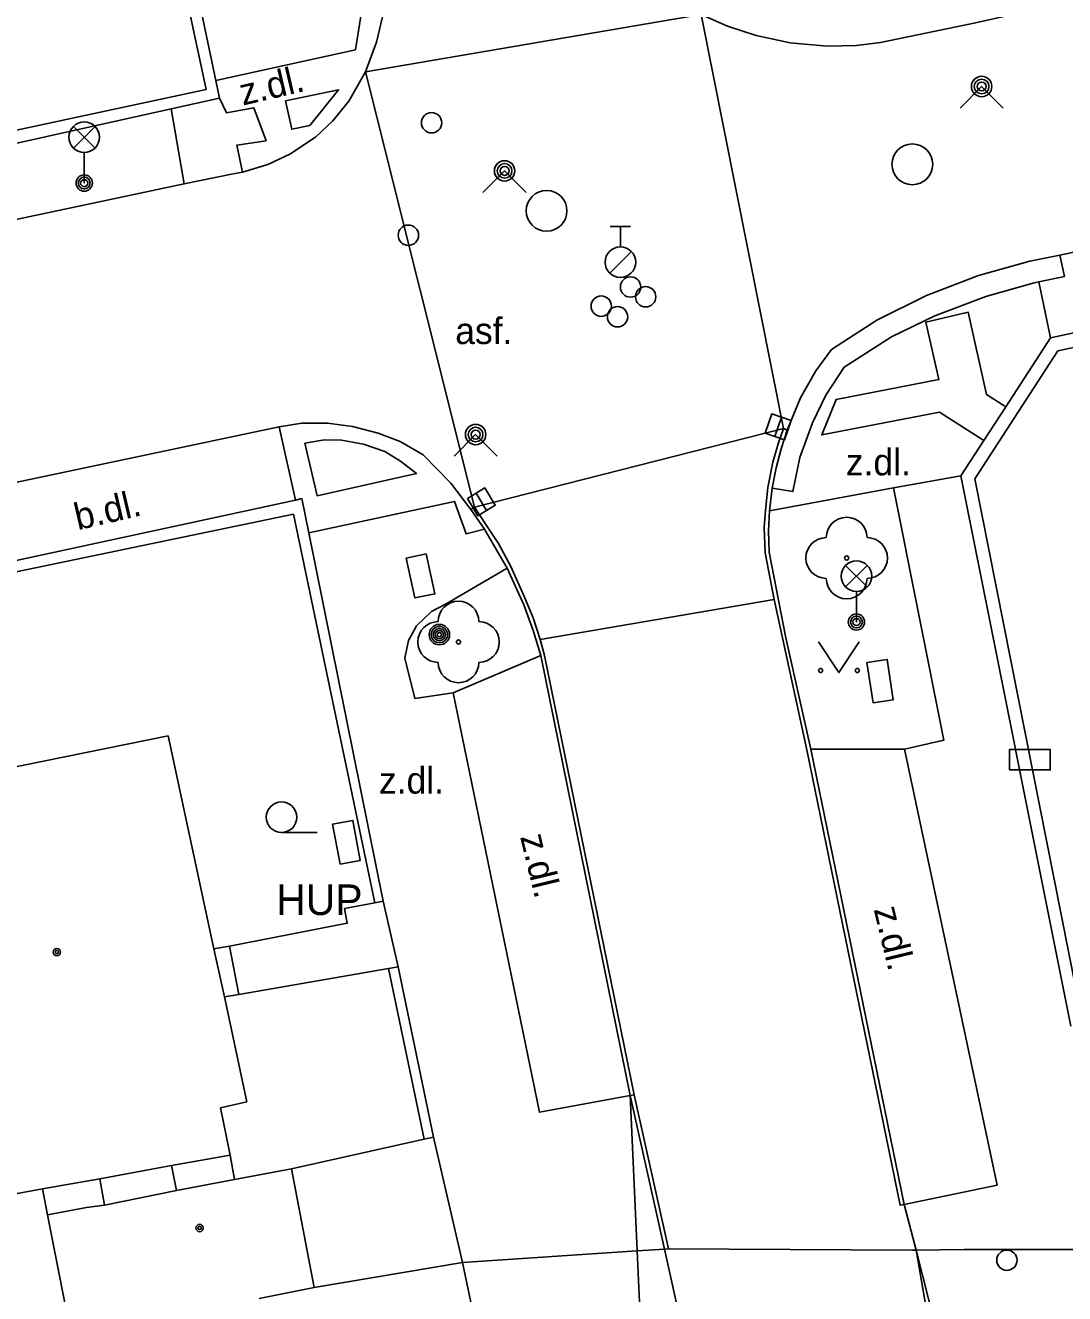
# Model space of a CAD drawing. Extents: x -596229 to -595156, y -1161237 to -1159376.
# Drawn here: x -595823.02 to -595797.54, y -1161030.47 to -1160999.35 of the extents above; entities that cross this region are included whole.
import ezdxf

# ---------------------------------------------------------------- set-up
doc = ezdxf.new("R2010")
doc.units = 0
for name, color, linetype in [('Level 22', 7, 'Continuous'), ('Level 24', 7, 'Continuous'), ('Level 25', 7, 'Continuous'), ('Level 27', 7, 'Continuous'), ('Level 28', 7, 'Continuous'), ('Level 31', 7, 'Continuous'), ('Level 33', 7, 'Continuous'), ('Level 36', 7, 'Continuous'), ('Level 39', 7, 'Continuous'), ('plynovod - povrch.  znaky - PRIS skut. velikost', 7, 'Continuous'), ('slaboproud - povrch.  znaky a tel. budka skut. velikost', 7, 'Continuous'), ('Specificka linie pasportu komunikaci', 7, 'Continuous'), ('TM - budovy zdene_ betonove - VP', 7, 'Continuous'), ('TM - chodniky - VP', 7, 'Continuous'), ('TM - komunikace - VP', 7, 'Continuous'), ('TM - letecke snimky - pomocna linie', 7, 'Continuous'), ('TM - plot drateny_ kovovy - VP', 7, 'Continuous'), ('TM - podezdivka plotu - VP', 7, 'Continuous'), ('TM - popis objektu', 7, 'Continuous'), ('TM - popis povrchu', 7, 'Continuous'), ('TM - rozhrani ploch obecne - VP', 7, 'Continuous'), ('TM - vjezd na pozemek', 7, 'Continuous')]:
    doc.layers.add(name, color=color, linetype=linetype)

msp = doc.modelspace()

# ---------------------------------------------------------------- linework, layer by layer
at = {"layer": 'Level 22'}
for centre in [(-595802.88, -1161012.42), (-595812.4, -1161014.48)]:
    msp.add_circle(centre, 0.05, dxfattribs=at)
for centre, start, end in [((-595802.88, -1161011.92), 0, 180), ((-595803.38, -1161012.42), 90, 270), ((-595802.38, -1161012.42), 270, 90), ((-595802.88, -1161012.92), 180, 0), ((-595812.4, -1161013.98), 0, 180), ((-595812.9, -1161014.48), 90, 270), ((-595811.9, -1161014.48), 270, 90), ((-595812.4, -1161014.98), 180, 0)]:
    msp.add_arc(centre, 0.5, start, end, dxfattribs=at)
at = {"layer": 'Level 24'}
for points in [[(-595802.382, -1161014.983), (-595802.233, -1161015.972), (-595801.738, -1161015.897), (-595801.887, -1161014.908)], [(-595798.888, -1161017.619), (-595797.888, -1161017.619), (-595797.888, -1161017.119), (-595798.888, -1161017.119)]]:
    msp.add_lwpolyline(points, close=True, dxfattribs=at)
at = {"layer": 'Level 25'}
for radius in [0.25, 0.2, 0.15, 0.1, 0.05]:
    msp.add_circle((-595812.87, -1161014.3), radius, dxfattribs=at)
at = {"layer": 'Level 27'}
for p, q in [((-595804.64, -1161009.437), (-595804.48, -1161008.963)), ((-595811.97, -1161010.826), (-595811.71, -1161011.254))]:
    msp.add_line(p, q, dxfattribs=at)
for points in [[(-595804.403, -1161009.517), (-595804.243, -1161009.043), (-595804.717, -1161008.883), (-595804.877, -1161009.357)], [(-595812.183, -1161010.956), (-595811.924, -1161011.383), (-595811.497, -1161011.124), (-595811.756, -1161010.697)]]:
    msp.add_lwpolyline(points, close=True, dxfattribs=at)
for centre in [(-595801.27, -1161002.76), (-595810.24, -1161003.9)]:
    msp.add_circle(centre, 0.5, dxfattribs=at)
at = {"layer": 'Level 28'}
for p, q in [((-595808.68, -1161004.285), (-595808.18, -1161004.285)), ((-595808.43, -1161004.785), (-595808.43, -1161004.285)), ((-595808.688, -1161005.432), (-595808.158, -1161004.902))]:
    msp.add_line(p, q, dxfattribs=at)
for centre, radius in [((-595808.43, -1161005.16), 0.375), ((-595808.18, -1161005.77), 0.25), ((-595807.81, -1161006.01), 0.25), ((-595808.9, -1161006.24), 0.25), ((-595808.5, -1161006.5), 0.25), ((-595798.95, -1161029.65), 0.25)]:
    msp.add_circle(centre, radius, dxfattribs=at)
at = {"layer": 'Level 31'}
for points in [[(-595800.1, -1161001.38), (-595799.57, -1161000.85), (-595799.04, -1161001.38)], [(-595811.8, -1161003.45), (-595811.27, -1161002.92), (-595810.74, -1161003.45)], [(-595812.51, -1161009.92), (-595811.98, -1161009.39), (-595811.45, -1161009.92)]]:
    msp.add_lwpolyline(points, dxfattribs=at)
for centre, radius in [((-595799.57, -1161000.85), 0.25), ((-595799.57, -1161000.85), 0.18), ((-595799.57, -1161000.85), 0.11), ((-595813.06, -1161001.74), 0.25), ((-595811.27, -1161002.92), 0.25), ((-595811.27, -1161002.92), 0.18), ((-595811.27, -1161002.92), 0.11), ((-595813.63, -1161004.5), 0.25), ((-595811.98, -1161009.39), 0.25), ((-595811.98, -1161009.39), 0.18), ((-595811.98, -1161009.39), 0.11)]:
    msp.add_circle(centre, radius, dxfattribs=at)
at = {"layer": 'Level 33'}
for p, q in [((-595821.845, -1161002.36), (-595821.315, -1161001.83)), ((-595821.845, -1161001.83), (-595821.315, -1161002.36)), ((-595821.58, -1161002.47), (-595821.58, -1161003.22)), ((-595802.905, -1161013.13), (-595802.375, -1161012.6)), ((-595802.905, -1161012.6), (-595802.375, -1161013.13)), ((-595802.64, -1161013.24), (-595802.64, -1161013.99))]:
    msp.add_line(p, q, dxfattribs=at)
for centre, radius in [((-595821.58, -1161002.095), 0.375), ((-595821.58, -1161003.22), 0.2), ((-595821.58, -1161003.22), 0.145), ((-595821.58, -1161003.22), 0.0876), ((-595802.64, -1161012.865), 0.375), ((-595802.64, -1161013.99), 0.2), ((-595802.64, -1161013.99), 0.145), ((-595802.64, -1161013.99), 0.0876)]:
    msp.add_circle(centre, radius, dxfattribs=at)
at = {"layer": 'Level 36'}
msp.add_line((-595816.74, -1161019.155), (-595815.865, -1161019.155), dxfattribs=at)
msp.add_lwpolyline([(-595803.57, -1161014.48), (-595803.07, -1161015.23), (-595802.57, -1161014.48)], dxfattribs=at)
for centre, radius in [((-595803.52, -1161015.18), 0.05), ((-595802.621, -1161015.18), 0.05), ((-595816.74, -1161018.78), 0.375)]:
    msp.add_circle(centre, radius, dxfattribs=at)
at = {"layer": 'Level 39'}
for centre, radius in [((-595822.25, -1161022.09), 0.09), ((-595822.25, -1161022.09), 0.0398), ((-595818.75, -1161028.86), 0.09), ((-595818.75, -1161028.86), 0.0398)]:
    msp.add_circle(centre, radius, dxfattribs=at)
at = {"layer": 'plynovod - povrch.  znaky - PRIS skut. velikost'}
msp.add_lwpolyline([(-595815.3, -1161019.93), (-595815.49, -1161018.95), (-595814.99, -1161018.86), (-595814.81, -1161019.84), (-595815.3, -1161019.93)], dxfattribs=at)
at = {"layer": 'slaboproud - povrch.  znaky a tel. budka skut. velikost'}
msp.add_lwpolyline([(-595813.19, -1161012.32), (-595812.98, -1161013.3), (-595813.47, -1161013.4), (-595813.68, -1161012.42), (-595813.19, -1161012.32)], dxfattribs=at)
at = {"layer": 'Specificka linie pasportu komunikaci'}
for points in [[(-595806.45, -1160999.08), (-595814.68, -1161000.49)], [(-595804.43, -1161009.24), (-595806.45, -1160999.08)], [(-595814.68, -1161000.49), (-595812.01, -1161011.17)], [(-595812.01, -1161011.17), (-595804.43, -1161009.24)], [(-595801.73, -1161010.7), (-595800.08, -1161010.4)], [(-595810.4, -1161014.42), (-595804.66, -1161013.44)], [(-595808.19, -1161025.61), (-595807.35, -1161029.38)], [(-595808.09, -1161025.59), (-595807.25, -1161029.37)], [(-595812.3, -1161029.71), (-595808.02, -1161029.42)], [(-595808.02, -1161029.42), (-595807.35, -1161029.38)], [(-595807.35, -1161029.38), (-595807.25, -1161029.37)], [(-595807.35, -1161029.38), (-595806.95, -1161031.19)], [(-595807.25, -1161029.37), (-595801.28, -1161029.4), (-595801.18, -1161029.4)], [(-595801.18, -1161029.4), (-595800, -1161029.39), (-595796.24, -1161029.39)], [(-595800.86, -1161031.24), (-595801.18, -1161029.4)]]:
    msp.add_lwpolyline(points, dxfattribs=at)
at = {"layer": 'TM - budovy zdene_ betonove - VP'}
for points in [[(-595819.52, -1161016.78), (-595827.13, -1161018.33)], [(-595818.4, -1161022.01), (-595819.52, -1161016.78)], [(-595818.14, -1161023.19), (-595818.4, -1161022.01)], [(-595817.59, -1161025.76), (-595818.14, -1161023.19)], [(-595818.24, -1161025.91), (-595817.59, -1161025.76)], [(-595818, -1161027.07), (-595818.24, -1161025.91)], [(-595818, -1161027.07), (-595819.44, -1161027.33)], [(-595819.44, -1161027.33), (-595821.2, -1161027.65)], [(-595816.5, -1161027.41), (-595817.89, -1161027.67)], [(-595816.5, -1161027.41), (-595815.94, -1161030.32)], [(-595821.2, -1161027.65), (-595822.6, -1161027.9)], [(-595817.89, -1161027.67), (-595819.32, -1161027.94)], [(-595822.6, -1161027.9), (-595825, -1161028.34)], [(-595821.08, -1161028.3), (-595819.32, -1161027.94)], [(-595821.52, -1161028.36), (-595822.48, -1161028.54)], [(-595821.08, -1161028.3), (-595821.52, -1161028.36)], [(-595822.48, -1161028.54), (-595821.9, -1161031.49)], [(-595817.29, -1161030.59), (-595815.94, -1161030.32)]]:
    msp.add_lwpolyline(points, dxfattribs=at)
at = {"layer": 'TM - chodniky - VP'}
for points in [[(-595801.73, -1161010.7), (-595804.77, -1161011.26)], [(-595801.46, -1161017.11), (-595800.5, -1161016.89), (-595801.73, -1161010.7)], [(-595812.53, -1161015.73), (-595813.47, -1161015.87), (-595813.72, -1161014.88), (-595813.63, -1161014.44), (-595813.43, -1161014.08), (-595813.06, -1161013.73), (-595812.7, -1161013.54), (-595811.21, -1161012.67)], [(-595812.3, -1161029.71), (-595813.01, -1161026.63)], [(-595812.3, -1161029.71), (-595811.78, -1161032.2)]]:
    msp.add_lwpolyline(points, dxfattribs=at)
at = {"layer": 'TM - komunikace - VP'}
for points in [[(-595814.12, -1160998.25), (-595814.23, -1160999), (-595814.41, -1160999.76), (-595814.68, -1161000.49)], [(-595806.45, -1160999.08), (-595805.8, -1160999.37), (-595805.1, -1160999.6), (-595804.27, -1160999.78), (-595803.36, -1160999.86), (-595802.64, -1160999.84), (-595802.05, -1160999.77), (-595799.72, -1160999.29), (-595798.85, -1160999.09)], [(-595797.65, -1161004.99), (-595797.38, -1161004.93), (-595796.28, -1161004.67), (-595774.42, -1161000.09), (-595774.15, -1161000.01)], [(-595814.68, -1161000.49), (-595815.09, -1161001.21), (-595815.48, -1161001.69), (-595815.91, -1161002.09), (-595816.54, -1161002.51), (-595817.08, -1161002.76), (-595817.7, -1161002.95)], [(-595817.97, -1161003), (-595819.13, -1161003.24)], [(-595817.7, -1161002.95), (-595817.97, -1161003)], [(-595835.05, -1161006.62), (-595819.13, -1161003.24)], [(-595804.34, -1161009.28), (-595804.01, -1161008.49), (-595803.64, -1161007.83), (-595803.25, -1161007.3), (-595802.14, -1161006.58), (-595800.92, -1161005.98), (-595799.65, -1161005.49), (-595798.39, -1161005.14), (-595797.65, -1161004.99)], [(-595816.8, -1161009.2), (-595824.63, -1161010.85)], [(-595812.1, -1161011.23), (-595812.59, -1161010.58), (-595813.27, -1161009.89), (-595813.83, -1161009.56), (-595814.37, -1161009.36), (-595815, -1161009.19), (-595815.61, -1161009.11), (-595816.24, -1161009.11), (-595816.8, -1161009.2)], [(-595804.71, -1161010.71), (-595804.61, -1161010.21), (-595804.49, -1161009.74), (-595804.34, -1161009.28)], [(-595804.77, -1161011.26), (-595804.71, -1161010.71)], [(-595811.76, -1161011.71), (-595812.1, -1161011.23)], [(-595803.76, -1161017.11), (-595804.37, -1161014.38), (-595804.78, -1161012.28), (-595804.8, -1161011.75), (-595804.77, -1161011.26)], [(-595811.21, -1161012.67), (-595811.52, -1161012.14), (-595811.76, -1161011.71)], [(-595810.38, -1161014.81), (-595810.57, -1161014.2), (-595810.8, -1161013.57), (-595811.21, -1161012.67)], [(-595812.53, -1161015.73), (-595810.38, -1161014.81)], [(-595808.19, -1161025.61), (-595810.41, -1161026.02), (-595812.53, -1161015.73)], [(-595801.46, -1161017.11), (-595803.76, -1161017.11)], [(-595801.47, -1161028.28), (-595799.19, -1161027.81), (-595801.46, -1161017.11)], [(-595808.02, -1161029.42), (-595808.19, -1161025.61)], [(-595801.18, -1161029.4), (-595801.47, -1161028.28)], [(-595807.93, -1161031.4), (-595808.02, -1161029.42)], [(-595800.72, -1161031.21), (-595801.18, -1161029.4)]]:
    msp.add_lwpolyline(points, dxfattribs=at)
at = {"layer": 'TM - letecke snimky - pomocna linie'}
for points in [[(-595814.45, -1161020.88), (-595815.2, -1161021.02), (-595815.13, -1161021.38), (-595818.02, -1161021.94)], [(-595814.25, -1161020.84), (-595814.45, -1161020.88)], [(-595818.02, -1161021.94), (-595818.4, -1161022.01)], [(-595818.02, -1161021.94), (-595817.79, -1161023.13)], [(-595814.12, -1161022.49), (-595813.88, -1161022.45)], [(-595817.79, -1161023.13), (-595814.12, -1161022.49)], [(-595817.79, -1161023.13), (-595818.14, -1161023.19)]]:
    msp.add_lwpolyline(points, dxfattribs=at)
at = {"layer": 'TM - plot drateny_ kovovy - VP'}
for points in [[(-595820.6, -1160991.51), (-595818.59, -1161000.92), (-595825.65, -1161002.44)], [(-595797.09, -1161023.85), (-595799.74, -1161010.48), (-595797.7, -1161007.34), (-595784.15, -1161004.46)], [(-595824.96, -1161012.85), (-595824.91, -1161013.1), (-595816.45, -1161011.34)], [(-595816.45, -1161011.34), (-595814.45, -1161020.88)], [(-595814.12, -1161022.49), (-595813.24, -1161026.68)]]:
    msp.add_lwpolyline(points, dxfattribs=at)
at = {"layer": 'TM - podezdivka plotu - VP'}
for points in [[(-595818.35, -1161000.7), (-595821.99, -1160983.4)], [(-595818.26, -1161001.14), (-595818.35, -1161000.7)], [(-595819.45, -1161001.4), (-595818.26, -1161001.14)], [(-595828.68, -1161003.45), (-595819.45, -1161001.4)], [(-595797.88, -1161007.02), (-595784.22, -1161004.09)], [(-595798.98, -1161008.71), (-595797.88, -1161007.02)], [(-595799.52, -1161009.54), (-595798.98, -1161008.71)], [(-595800.08, -1161010.4), (-595799.52, -1161009.54)], [(-595797.38, -1161023.91), (-595800.08, -1161010.4)], [(-595824.96, -1161012.85), (-595816.4, -1161011)], [(-595816.4, -1161011), (-595816.24, -1161010.96)], [(-595816.24, -1161010.96), (-595816.07, -1161011.8)], [(-595816.07, -1161011.8), (-595814.25, -1161020.84)], [(-595813.88, -1161022.45), (-595813.01, -1161026.63)]]:
    msp.add_lwpolyline(points, dxfattribs=at)
at = {"layer": 'TM - rozhrani ploch obecne - VP'}
for points in [[(-595818.35, -1161000.7), (-595814.93, -1160999.95), (-595814.67, -1160998.34), (-595814.12, -1160998.25)], [(-595816.64, -1161001.2), (-595815.34, -1161000.93), (-595816.05, -1161001.81), (-595816.49, -1161001.9), (-595816.64, -1161001.2)], [(-595817.7, -1161002.95), (-595817.84, -1161002.29), (-595817.12, -1161002.18), (-595817.42, -1161001.37), (-595818.09, -1161001.5), (-595818.26, -1161001.14)], [(-595819.45, -1161001.4), (-595819.13, -1161003.24)], [(-595798.17, -1161005.64), (-595797.54, -1161005.51), (-595797.65, -1161004.99)], [(-595804.71, -1161010.71), (-595804.2, -1161010.79), (-595804.03, -1161009.95), (-595803.72, -1161009.1), (-595803.39, -1161008.42), (-595802.94, -1161007.74), (-595801.78, -1161006.99), (-595800.72, -1161006.48), (-595799.47, -1161006), (-595798.28, -1161005.67), (-595798.17, -1161005.64)], [(-595797.88, -1161007.02), (-595798.17, -1161005.64)], [(-595799.52, -1161009.54), (-595800.6, -1161008.84), (-595803.49, -1161009.4), (-595803.14, -1161008.53), (-595800.62, -1161008.04), (-595800.94, -1161006.63), (-595799.9, -1161006.39), (-595799.45, -1161008.41), (-595798.98, -1161008.71)], [(-595816.4, -1161011), (-595816.8, -1161009.2)], [(-595804.43, -1161009.24), (-595804.56, -1161009.62), (-595804.69, -1161010.07), (-595804.81, -1161010.69), (-595804.87, -1161011.25), (-595804.9, -1161011.67), (-595804.88, -1161012.29), (-595804.66, -1161013.44)], [(-595804.34, -1161009.28), (-595804.43, -1161009.24)], [(-595816.17, -1161009.6), (-595815.87, -1161010.89), (-595813.43, -1161010.35), (-595813.82, -1161010.04), (-595814.21, -1161009.81), (-595814.73, -1161009.63), (-595815.27, -1161009.53), (-595815.69, -1161009.52), (-595816.17, -1161009.6)], [(-595811.76, -1161011.71), (-595812.21, -1161011.83), (-595812.5, -1161011.03), (-595816.07, -1161011.8)], [(-595812.01, -1161011.17), (-595812.1, -1161011.23)], [(-595810.4, -1161014.42), (-595810.57, -1161013.89), (-595810.78, -1161013.38), (-595811.12, -1161012.63), (-595811.42, -1161012.06), (-595811.71, -1161011.62), (-595812.01, -1161011.17)], [(-595804.66, -1161013.44), (-595803.86, -1161017.13), (-595801.57, -1161028.3), (-595801.47, -1161028.28)], [(-595808.09, -1161025.59), (-595810.29, -1161014.81), (-595810.4, -1161014.42)], [(-595808.19, -1161025.61), (-595810.38, -1161014.81)], [(-595803.76, -1161017.11), (-595801.47, -1161028.28)], [(-595808.19, -1161025.61), (-595808.09, -1161025.59)], [(-595813.24, -1161026.68), (-595816.5, -1161027.41)], [(-595813.01, -1161026.63), (-595813.24, -1161026.68)], [(-595817.89, -1161027.67), (-595818, -1161027.07)], [(-595819.44, -1161027.33), (-595819.32, -1161027.94)], [(-595821.2, -1161027.65), (-595821.08, -1161028.3)], [(-595822.48, -1161028.54), (-595822.6, -1161027.9)], [(-595815.94, -1161030.32), (-595812.3, -1161029.71)]]:
    msp.add_lwpolyline(points, dxfattribs=at)
at = {"layer": 'TM - vjezd na pozemek'}
msp.add_lwpolyline([(-595813.88, -1161022.45), (-595814.25, -1161020.84)], dxfattribs=at)

# ---------------------------------------------------------------- texts
at = {"layer": 'TM - popis objektu'}
msp.add_text('HUP', height=0.75, dxfattribs=at).set_placement((-595816.87, -1161021.18))
at = {"layer": 'TM - popis povrchu'}
for s, rotation, p in [('z.dl.', 13.2, (-595817.69, -1161001.32)), ('b.dl.', 13.11, (-595821.74, -1161011.74)), ('z.dl.', 283.58, (-595810.89, -1161019.26)), ('z.dl.', 283.58, (-595802.22, -1161021.04))]:
    msp.add_text(s, height=0.65, rotation=rotation, dxfattribs=at).set_placement(p)
for s, p in [('asf.', (-595812.48, -1161007.17)), ('z.dl.', (-595802.9, -1161010.39)), ('z.dl.', (-595814.35, -1161018.2))]:
    msp.add_text(s, height=0.65, dxfattribs=at).set_placement(p)

doc.saveas('drawing.dxf')
